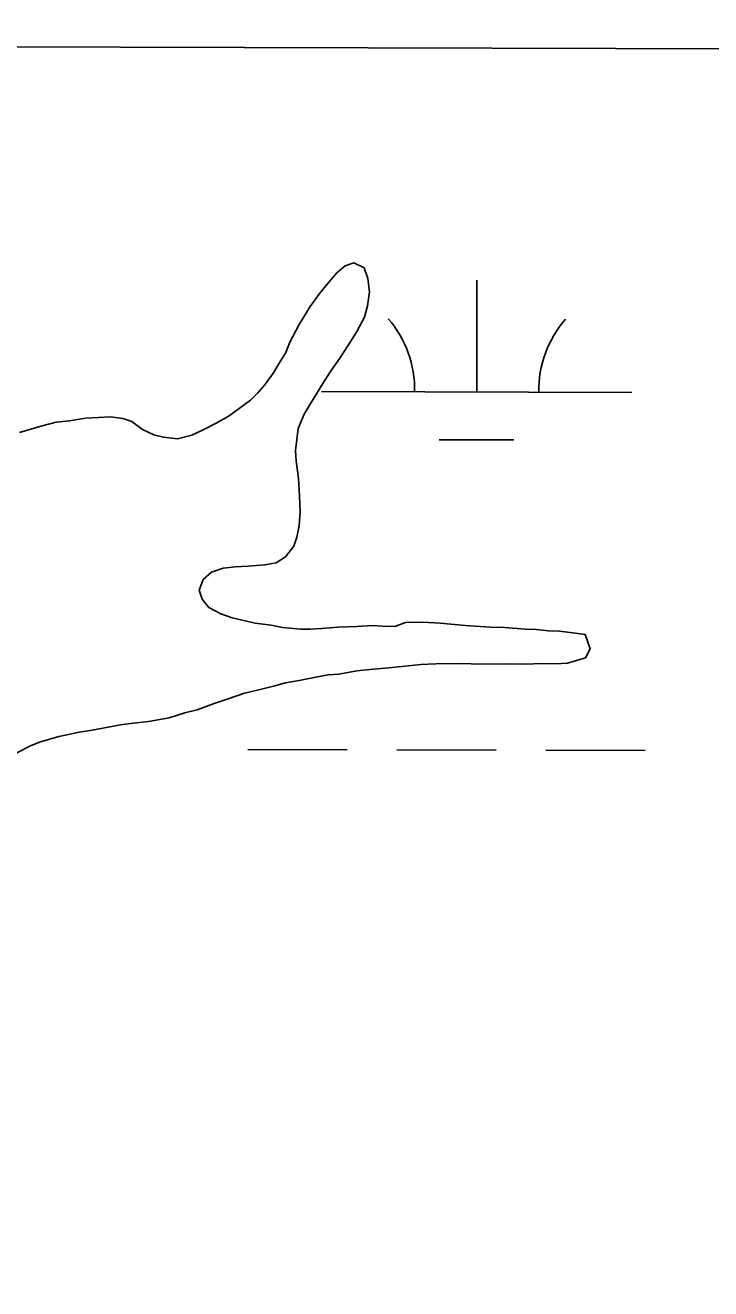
# Model space of a CAD drawing. Extents: x 3161615 to 3199515, y 867541 to 892976.
# Drawn here: x 3168395.2 to 3168616.1, y 890788.2 to 891195.5 of the extents above; entities that cross this region are included whole.
import ezdxf

# ---------------------------------------------------------------- set-up
doc = ezdxf.new("R2010")
doc.units = 0
for name, color, linetype in [('V-GRID-FRAM', 7, 'Continuous'), ('V-SITE-VEGE', 7, 'Continuous'), ('V-TOPO-SHOR', 7, 'Continuous'), ('V-WETL-SWMP', 7, 'Continuous')]:
    doc.layers.add(name, color=color, linetype=linetype)

msp = doc.modelspace()

# ---------------------------------------------------------------- linework, layer by layer
at = {"layer": 'V-GRID-FRAM'}
msp.add_lwpolyline([(3165877.44, 891195.48), (3197228.98, 891108.84), (3197186.66, 872920.88), (3165819.25, 873007.56), (3165877.44, 891195.48)], dxfattribs=at)
at = {"layer": 'V-SITE-VEGE'}
for p, q in [((3169353.41, 891185.88), (3167898.99, 891189.89)), ((3168495.6, 891115.66), (3168498.27, 891117.98)), ((3168498.27, 891117.98), (3168501.13, 891118.96)), ((3168501.13, 891118.96), (3168504.41, 891117.26)), ((3168504.41, 891117.26), (3168505.58, 891113.82)), ((3168492.57, 891112.18), (3168495.6, 891115.66)), ((3168505.58, 891113.82), (3168506.19, 891109.61)), ((3168487.07, 891104.86), (3168490.1, 891109.1)), ((3168490.1, 891109.1), (3168492.57, 891112.18)), ((3168506.19, 891109.61), (3168505.46, 891105.01)), ((3168483.48, 891099.08), (3168487.07, 891104.86)), ((3168505.46, 891105.01), (3168504.54, 891101.36)), ((3168504.54, 891101.36), (3168502.08, 891096.74)), ((3168480.46, 891093.31), (3168483.48, 891099.08)), ((3168502.08, 891096.74), (3168500.19, 891093.66)), ((3168479.15, 891090.04), (3168480.46, 891093.31)), ((3168500.19, 891093.66), (3168496.79, 891088.46)), ((3168477.07, 891086.57), (3168479.15, 891090.04)), ((3168496.79, 891088.46), (3168493.57, 891083.84)), ((3168475.18, 891083.5), (3168477.07, 891086.57)), ((3168493.57, 891083.84), (3168491.11, 891079.99)), ((3168472.34, 891079.45), (3168475.18, 891083.5)), ((3168491.11, 891079.99), (3168489.03, 891076.71)), ((3168467.79, 891074.62), (3168470.06, 891076.94)), ((3168470.06, 891076.94), (3168472.34, 891079.45)), ((3168489.03, 891076.71), (3168486.76, 891072.86)), ((3168460.93, 891069.58), (3168464.17, 891071.91)), ((3168464.17, 891071.91), (3168467.79, 891074.62)), ((3168486.76, 891072.86), (3168485.06, 891070.17)), ((3168400.61, 891066.4), (3168405.2, 891067.59)), ((3168405.2, 891067.59), (3168409.41, 891068.01)), ((3168409.41, 891068.01), (3168414.58, 891068.82)), ((3168414.58, 891068.82), (3168418.79, 891069.04)), ((3168418.79, 891069.04), (3168422.62, 891069.27)), ((3168422.62, 891069.27), (3168426.64, 891068.73)), ((3168426.64, 891068.73), (3168429.53, 891067.79)), ((3168429.53, 891067.79), (3168433, 891065.14)), ((3168456.73, 891067.25), (3168460.93, 891069.58)), ((3168485.06, 891070.17), (3168483.18, 891065.55)), ((3168393.35, 891064.24), (3168400.61, 891066.4)), ((3168433, 891065.14), (3168436.65, 891063.45)), ((3168436.65, 891063.45), (3168439.72, 891062.7)), ((3168444.32, 891062.17), (3168448.91, 891063.36)), ((3168448.91, 891063.36), (3168452.54, 891065.11)), ((3168452.54, 891065.11), (3168456.73, 891067.25)), ((3168483.18, 891065.55), (3168482.28, 891058.46)), ((3168439.72, 891062.7), (3168444.32, 891062.17)), ((3168482.28, 891058.46), (3168482.51, 891055.01)), ((3168482.51, 891055.01), (3168483.32, 891049.46)), ((3168483.32, 891049.46), (3168483.56, 891043.72)), ((3168483.56, 891043.72), (3168483.79, 891038.74)), ((3168483.79, 891038.74), (3168483.44, 891034.14)), ((3168483.44, 891034.14), (3168482.71, 891030.49)), ((3168481.78, 891027.61), (3168479.12, 891024.14)), ((3168482.71, 891030.49), (3168481.78, 891027.61)), ((3168479.12, 891024.14), (3168476.07, 891022.2)), ((3168455.22, 891019.16), (3168452.55, 891016.83)), ((3168459.04, 891020.53), (3168455.22, 891019.16)), ((3168462.86, 891020.94), (3168459.04, 891020.53)), ((3168467.08, 891021.17), (3168462.86, 891020.94)), ((3168472.44, 891021.6), (3168467.08, 891021.17)), ((3168476.07, 891022.2), (3168472.44, 891021.6)), ((3168452.55, 891016.83), (3168451.24, 891013.37)), ((3168451.24, 891013.37), (3168452.22, 891010.51)), ((3168452.22, 891010.51), (3168454.35, 891007.85)), ((3168454.35, 891007.85), (3168458.2, 891005.77)), ((3168458.2, 891005.77), (3168461.85, 891004.46)), ((3168461.85, 891004.46), (3168469.34, 891002.8)), ((3168469.34, 891002.8), (3168474.51, 891002.07)), ((3168514.36, 891001.64), (3168517.8, 891003.01)), ((3168517.8, 891003.01), (3168523.35, 891003.05)), ((3168523.35, 891003.05), (3168528.91, 891002.71)), ((3168528.91, 891002.71), (3168536.97, 891002.01)), ((3168474.51, 891002.07), (3168478.16, 891001.34)), ((3168478.16, 891001.34), (3168483.91, 891000.81)), ((3168483.91, 891000.81), (3168487.17, 891000.84)), ((3168487.17, 891000.84), (3168490.81, 891001.06)), ((3168490.81, 891001.06), (3168495.97, 891001.48)), ((3168495.97, 891001.48), (3168502.1, 891001.73)), ((3168502.1, 891001.73), (3168507.27, 891001.96)), ((3168507.27, 891001.96), (3168510.34, 891001.8)), ((3168510.34, 891001.8), (3168514.36, 891001.64)), ((3168536.97, 891002.01), (3168545.21, 891001.51)), ((3168545.21, 891001.51), (3168549.81, 891001.36)), ((3168549.81, 891001.36), (3168556.32, 891000.83)), ((3168556.32, 891000.83), (3168559.96, 891000.67)), ((3168559.96, 891000.67), (3168563.8, 891000.32)), ((3168563.8, 891000.32), (3168567.44, 891000.16)), ((3168567.44, 891000.16), (3168571.66, 890999.62)), ((3168571.66, 890999.62), (3168575.69, 890999.08)), ((3168575.69, 890999.08), (3168577.26, 890994.49)), ((3168577.26, 890994.49), (3168575.75, 890991.61)), ((3168575.75, 890991.61), (3168570.02, 890989.84)), ((3168492.85, 890986.13), (3168488.83, 890985.33)), ((3168496.29, 890986.35), (3168492.85, 890986.13)), ((3168502.03, 890987.36), (3168496.29, 890986.35)), ((3168506.24, 890987.78), (3168502.03, 890987.36)), ((3168512.36, 890988.4), (3168506.24, 890987.78)), ((3168516.58, 890988.82), (3168512.36, 890988.4)), ((3168522.7, 890989.45), (3168516.58, 890988.82)), ((3168527.49, 890989.68), (3168522.7, 890989.45)), ((3168536.11, 890989.75), (3168527.49, 890989.68)), ((3168541.67, 890989.6), (3168536.11, 890989.75)), ((3168549.9, 890989.67), (3168541.67, 890989.6)), ((3168556.8, 890989.54), (3168549.9, 890989.67)), ((3168561.4, 890989.77), (3168556.8, 890989.54)), ((3168565.99, 890989.61), (3168561.4, 890989.77)), ((3168570.02, 890989.84), (3168565.99, 890989.61)), ((3168475.63, 890982.54), (3168470.09, 890981.16)), ((3168479.07, 890983.53), (3168475.63, 890982.54)), ((3168483.47, 890984.33), (3168479.07, 890983.53)), ((3168488.83, 890985.33), (3168483.47, 890984.33)), ((3168459.96, 890978.2), (3168456.14, 890976.83)), ((3168465.88, 890980.16), (3168459.96, 890978.2)), ((3168470.09, 890981.16), (3168465.88, 890980.16)), ((3168446.59, 890973.87), (3168441.62, 890972.3)), ((3168450.6, 890974.86), (3168446.59, 890973.87)), ((3168456.14, 890976.83), (3168450.6, 890974.86)), ((3168426.5, 890970.07), (3168421.91, 890969.26)), ((3168430.14, 890970.48), (3168426.5, 890970.07)), ((3168434.92, 890971.09), (3168430.14, 890970.48)), ((3168441.62, 890972.3), (3168434.92, 890971.09)), ((3168406.04, 890966.26), (3168400.11, 890964.48)), ((3168412.73, 890967.66), (3168406.04, 890966.26)), ((3168416.75, 890968.26), (3168412.73, 890967.66)), ((3168421.91, 890969.26), (3168416.75, 890968.26)), ((3168397.06, 890963.31), (3168392.48, 890960.97)), ((3168400.11, 890964.48), (3168397.06, 890963.31))]:
    msp.add_line(p, q, dxfattribs=at)
at = {"layer": 'V-TOPO-SHOR'}
for points in [[(3168464.17, 891071.91), (3168467.78, 891074.62), (3168470.06, 891076.94), (3168472.34, 891079.45), (3168475.18, 891083.5), (3168477.07, 891086.58), (3168479.15, 891090.04), (3168480.46, 891093.31), (3168483.48, 891099.08), (3168487.07, 891104.86), (3168490.1, 891109.1), (3168492.57, 891112.18), (3168495.6, 891115.66), (3168498.27, 891117.98), (3168501.13, 891118.96), (3168504.4, 891117.26), (3168505.58, 891113.82), (3168506.19, 891109.61), (3168505.46, 891105.01), (3168504.54, 891101.36), (3168502.08, 891096.74), (3168500.19, 891093.66), (3168496.79, 891088.46), (3168493.57, 891083.84), (3168491.11, 891079.99), (3168489.03, 891076.71), (3168486.76, 891072.86), (3168485.06, 891070.17), (3168483.18, 891065.55), (3168482.28, 891058.46), (3168482.51, 891055.01), (3168483.32, 891049.46), (3168483.56, 891043.72), (3168483.79, 891038.74), (3168483.44, 891034.14), (3168482.71, 891030.49), (3168481.78, 891027.61), (3168479.12, 891024.14), (3168476.07, 891022.2), (3168472.44, 891021.6), (3168467.08, 891021.17), (3168462.86, 891020.94), (3168459.04, 891020.53), (3168455.22, 891019.16), (3168452.55, 891016.83), (3168451.24, 891013.37), (3168452.22, 891010.51), (3168454.35, 891007.85), (3168458.2, 891005.77), (3168461.85, 891004.46), (3168469.34, 891002.8), (3168474.51, 891002.07), (3168478.16, 891001.34), (3168483.91, 891000.81), (3168487.17, 891000.84), (3168490.81, 891001.06), (3168495.97, 891001.48), (3168502.1, 891001.73), (3168507.27, 891001.96), (3168510.34, 891001.8), (3168514.36, 891001.64), (3168517.8, 891003.01), (3168523.35, 891003.05), (3168528.91, 891002.71), (3168536.97, 891002.01), (3168545.21, 891001.51), (3168549.81, 891001.36), (3168556.32, 891000.83), (3168559.96, 891000.67), (3168563.8, 891000.32), (3168567.44, 891000.16), (3168571.66, 890999.62), (3168575.69, 890999.08), (3168577.26, 890994.49), (3168575.75, 890991.61), (3168570.02, 890989.84), (3168565.99, 890989.61), (3168561.4, 890989.77), (3168556.8, 890989.54), (3168549.9, 890989.67), (3168541.67, 890989.6), (3168536.11, 890989.75), (3168527.49, 890989.68), (3168522.7, 890989.45), (3168516.58, 890988.82), (3168512.37, 890988.4), (3168506.24, 890987.78), (3168502.03, 890987.36), (3168496.29, 890986.35), (3168492.85, 890986.13), (3168488.83, 890985.33), (3168483.47, 890984.33), (3168479.07, 890983.53), (3168475.63, 890982.54), (3168470.09, 890981.16), (3168465.88, 890980.16), (3168459.96, 890978.2), (3168456.14, 890976.83), (3168450.6, 890974.86), (3168446.59, 890973.87), (3168441.62, 890972.3)], [(3168393.35, 891064.24), (3168400.61, 891066.4), (3168405.2, 891067.59), (3168409.41, 891068.01), (3168414.58, 891068.82), (3168418.79, 891069.04), (3168422.62, 891069.27), (3168426.64, 891068.73), (3168429.53, 891067.79), (3168433, 891065.14), (3168436.65, 891063.45), (3168439.72, 891062.7), (3168444.32, 891062.17), (3168448.91, 891063.36), (3168452.54, 891065.11), (3168456.73, 891067.25), (3168460.93, 891069.58), (3168464.17, 891071.91)], [(3168441.62, 890972.3), (3168434.92, 890971.09), (3168430.14, 890970.48), (3168426.5, 890970.07), (3168421.91, 890969.26), (3168416.75, 890968.26), (3168412.73, 890967.66), (3168406.04, 890966.26), (3168400.11, 890964.48), (3168397.06, 890963.31), (3168392.48, 890960.97)]]:
    msp.add_lwpolyline(points, dxfattribs=at)
at = {"layer": 'V-WETL-SWMP'}
for p, q in [((3167898.99, 891189.89), (3169353.42, 891185.88)), ((3168498.27, 891117.98), (3168495.6, 891115.66)), ((3168501.13, 891118.96), (3168498.27, 891117.98)), ((3168504.4, 891117.26), (3168501.13, 891118.96)), ((3168505.58, 891113.82), (3168504.4, 891117.26)), ((3168495.6, 891115.66), (3168492.57, 891112.18)), ((3168506.19, 891109.61), (3168505.58, 891113.82)), ((3168540.7, 891077.3), (3168540.8, 891113.3)), ((3168490.1, 891109.1), (3168487.07, 891104.86)), ((3168492.57, 891112.18), (3168490.1, 891109.1)), ((3168505.46, 891105.01), (3168506.19, 891109.61)), ((3168487.07, 891104.86), (3168483.48, 891099.08)), ((3168504.53, 891101.36), (3168505.46, 891105.01)), ((3168502.08, 891096.74), (3168504.53, 891101.36)), ((3168483.48, 891099.08), (3168480.46, 891093.31)), ((3168500.19, 891093.66), (3168502.08, 891096.74)), ((3168480.46, 891093.31), (3168479.15, 891090.04)), ((3168496.79, 891088.46), (3168500.19, 891093.66)), ((3168479.15, 891090.04), (3168477.07, 891086.58)), ((3168493.57, 891083.84), (3168496.79, 891088.46)), ((3168477.07, 891086.58), (3168475.18, 891083.5)), ((3168491.11, 891079.99), (3168493.57, 891083.84)), ((3168475.18, 891083.5), (3168472.34, 891079.45)), ((3168489.03, 891076.71), (3168491.11, 891079.99)), ((3168470.06, 891076.94), (3168467.78, 891074.62)), ((3168472.34, 891079.45), (3168470.06, 891076.94)), ((3168486.76, 891072.86), (3168489.03, 891076.71)), ((3168490.7, 891077.44), (3168590.7, 891077.16)), ((3168464.17, 891071.91), (3168460.93, 891069.58)), ((3168467.78, 891074.62), (3168464.17, 891071.91)), ((3168485.06, 891070.17), (3168486.76, 891072.86)), ((3168405.2, 891067.59), (3168400.61, 891066.4)), ((3168409.41, 891068.01), (3168405.2, 891067.59)), ((3168414.57, 891068.82), (3168409.41, 891068.01)), ((3168418.79, 891069.04), (3168414.57, 891068.82)), ((3168422.62, 891069.27), (3168418.79, 891069.04)), ((3168426.64, 891068.73), (3168422.62, 891069.27)), ((3168429.53, 891067.79), (3168426.64, 891068.73)), ((3168433, 891065.14), (3168429.53, 891067.79)), ((3168460.93, 891069.58), (3168456.73, 891067.25)), ((3168483.18, 891065.55), (3168485.06, 891070.17)), ((3168400.61, 891066.4), (3168393.35, 891064.24)), ((3168436.65, 891063.45), (3168433, 891065.14)), ((3168439.72, 891062.7), (3168436.65, 891063.45)), ((3168452.54, 891065.11), (3168448.91, 891063.36)), ((3168456.73, 891067.25), (3168452.54, 891065.11)), ((3168482.28, 891058.46), (3168483.18, 891065.55)), ((3168444.32, 891062.17), (3168439.72, 891062.7)), ((3168448.91, 891063.36), (3168444.32, 891062.17)), ((3168528.66, 891061.9), (3168552.66, 891061.83)), ((3168482.5, 891055.01), (3168482.28, 891058.46)), ((3168483.32, 891049.46), (3168482.5, 891055.01)), ((3168483.56, 891043.72), (3168483.32, 891049.46)), ((3168483.79, 891038.74), (3168483.56, 891043.72)), ((3168483.44, 891034.14), (3168483.79, 891038.74)), ((3168482.71, 891030.49), (3168483.44, 891034.14)), ((3168479.12, 891024.14), (3168481.77, 891027.61)), ((3168481.77, 891027.61), (3168482.71, 891030.49)), ((3168476.07, 891022.2), (3168479.12, 891024.14)), ((3168452.55, 891016.83), (3168455.22, 891019.16)), ((3168455.22, 891019.16), (3168459.04, 891020.53)), ((3168459.04, 891020.53), (3168462.86, 891020.94)), ((3168462.86, 891020.94), (3168467.08, 891021.17)), ((3168467.08, 891021.17), (3168472.44, 891021.6)), ((3168472.44, 891021.6), (3168476.07, 891022.2)), ((3168451.24, 891013.37), (3168452.55, 891016.83)), ((3168452.22, 891010.51), (3168451.24, 891013.37)), ((3168454.35, 891007.85), (3168452.22, 891010.51)), ((3168458.2, 891005.77), (3168454.35, 891007.85)), ((3168461.85, 891004.46), (3168458.2, 891005.77)), ((3168469.34, 891002.8), (3168461.85, 891004.46)), ((3168474.51, 891002.07), (3168469.34, 891002.8)), ((3168517.8, 891003.01), (3168514.36, 891001.64)), ((3168523.36, 891003.05), (3168517.8, 891003.01)), ((3168528.91, 891002.71), (3168523.36, 891003.05)), ((3168536.97, 891002.01), (3168528.91, 891002.71)), ((3168478.16, 891001.34), (3168474.51, 891002.07)), ((3168483.91, 891000.81), (3168478.16, 891001.34)), ((3168487.17, 891000.84), (3168483.91, 891000.81)), ((3168490.81, 891001.06), (3168487.17, 891000.84)), ((3168495.97, 891001.48), (3168490.81, 891001.06)), ((3168502.1, 891001.73), (3168495.97, 891001.48)), ((3168507.27, 891001.96), (3168502.1, 891001.73)), ((3168510.34, 891001.8), (3168507.27, 891001.96)), ((3168514.36, 891001.64), (3168510.34, 891001.8)), ((3168545.21, 891001.51), (3168536.97, 891002.01)), ((3168549.81, 891001.36), (3168545.21, 891001.51)), ((3168556.32, 891000.83), (3168549.81, 891001.36)), ((3168559.96, 891000.67), (3168556.32, 891000.83)), ((3168563.8, 891000.32), (3168559.96, 891000.67)), ((3168567.44, 891000.16), (3168563.8, 891000.32)), ((3168571.66, 890999.62), (3168567.44, 891000.16)), ((3168575.69, 890999.08), (3168571.66, 890999.62)), ((3168577.26, 890994.49), (3168575.69, 890999.08)), ((3168575.75, 890991.61), (3168577.26, 890994.49)), ((3168570.02, 890989.84), (3168575.75, 890991.61)), ((3168488.83, 890985.33), (3168492.84, 890986.13)), ((3168492.84, 890986.13), (3168496.29, 890986.35)), ((3168496.29, 890986.35), (3168502.03, 890987.36)), ((3168502.03, 890987.36), (3168506.24, 890987.78)), ((3168506.24, 890987.78), (3168512.37, 890988.4)), ((3168512.37, 890988.4), (3168516.58, 890988.82)), ((3168516.58, 890988.82), (3168522.7, 890989.45)), ((3168522.7, 890989.45), (3168527.49, 890989.68)), ((3168527.49, 890989.68), (3168536.11, 890989.75)), ((3168536.11, 890989.75), (3168541.67, 890989.6)), ((3168541.67, 890989.6), (3168549.9, 890989.67)), ((3168549.9, 890989.67), (3168556.8, 890989.54)), ((3168556.8, 890989.54), (3168561.4, 890989.77)), ((3168561.4, 890989.77), (3168565.99, 890989.61)), ((3168565.99, 890989.61), (3168570.02, 890989.84)), ((3168470.09, 890981.16), (3168475.63, 890982.54)), ((3168475.63, 890982.54), (3168479.07, 890983.53)), ((3168479.07, 890983.53), (3168483.47, 890984.33)), ((3168483.47, 890984.33), (3168488.83, 890985.33)), ((3168456.14, 890976.83), (3168459.96, 890978.2)), ((3168459.96, 890978.2), (3168465.88, 890980.16)), ((3168465.88, 890980.16), (3168470.09, 890981.16)), ((3168441.62, 890972.3), (3168446.59, 890973.87)), ((3168446.59, 890973.87), (3168450.6, 890974.86)), ((3168450.6, 890974.86), (3168456.14, 890976.83)), ((3168421.91, 890969.26), (3168426.5, 890970.07)), ((3168426.5, 890970.07), (3168430.14, 890970.48)), ((3168430.14, 890970.48), (3168434.92, 890971.09)), ((3168434.92, 890971.09), (3168441.62, 890972.3)), ((3168400.11, 890964.48), (3168406.04, 890966.26)), ((3168406.04, 890966.26), (3168412.73, 890967.65)), ((3168412.73, 890967.65), (3168416.75, 890968.26)), ((3168416.75, 890968.26), (3168421.91, 890969.26)), ((3168392.48, 890960.97), (3168397.06, 890963.31)), ((3168397.06, 890963.31), (3168400.11, 890964.48)), ((3168466.97, 890962.07), (3168498.97, 890961.98)), ((3168514.97, 890961.94), (3168546.97, 890961.85)), ((3168562.97, 890961.8), (3168594.97, 890961.72))]:
    msp.add_line(p, q, dxfattribs=at)
for centre, start, end in [((3168485.46, 891077.93), 359.0699, 40.6135), ((3168595.94, 891077.62), 139.0699, 180.6135)]:
    msp.add_arc(centre, 35.25, start, end, dxfattribs=at)

doc.saveas('drawing.dxf')
